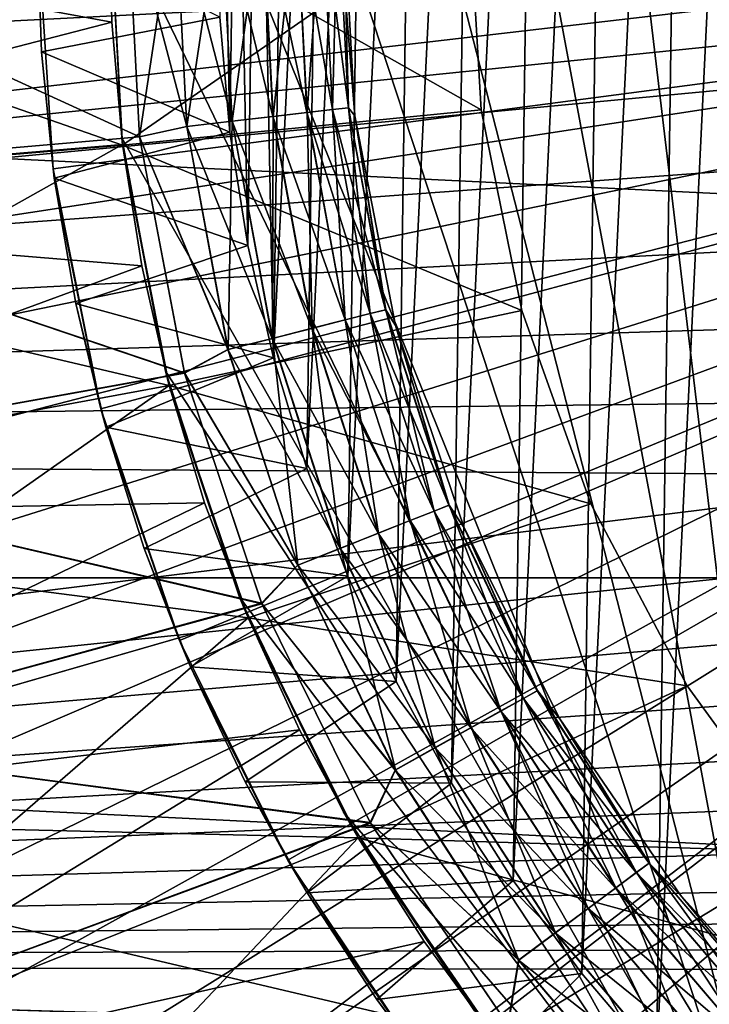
# Model space of a CAD drawing. Header units: metres. Extents: x -104 to 104, y -68 to 90.
# Tile 286 of 656: x -2.624 to -1.666, y -5.215 to -3.846. Entities that reach past the tile are written whole.
import ezdxf

# ---------------------------------------------------------------- set-up
doc = ezdxf.new("R2010")
doc.units = ezdxf.units.M
doc.layers.add('solid_FIT-BATH-153_SW0002', color=7, linetype='CONTINUOUS')

msp = doc.modelspace()

# ---------------------------------------------------------------- linework, layer by layer
at = {"layer": 'solid_FIT-BATH-153_SW0002'}
for points in [[(3, -33.664112, 59.796501), (-3, 21.43195, 59.796501), (-1.503199, 21.284964, 59.796501)], [(3, -33.664112, 59.796501), (-3, -33.664112, 59.796501), (-3, 21.43195, 59.796501)], [(3, 18.675392, 72.796501), (-3, -33.664112, 72.796501), (3, -33.664112, 72.796501)], [(-3, 18.675392, 72.796501), (-3, -33.664112, 72.796501), (3, 18.675392, 72.796501)], [(-1.471724, -1.693214, -9.892174), (-1.527979, -5.692819, -9.892174), (-1.726351, -1.905935, -9.892174)], [(-1.726351, -1.905935, -9.892174), (-1.527979, -5.692819, -9.892174), (-1.949426, -2.149011, -9.892174)], [(-1.739541, -5.294111, 31.907827), (-1.57991, -1.974493, 31.907827), (-1.694475, -2.085878, 31.907827)], [(-1.739541, -5.294111, 31.907827), (-1.628138, -5.408676, 31.907827), (-1.57991, -1.974493, 31.907827)], [(-1.843372, -5.171572, 31.907827), (-1.694475, -2.085878, 31.907827), (-1.801711, -2.205459, 31.907827)], [(-1.843372, -5.171572, 31.907827), (-1.739541, -5.294111, 31.907827), (-1.694475, -2.085878, 31.907827)], [(-1.949426, -2.149011, -9.892174), (-1.527979, -5.692819, -9.892174), (-2.1389, -2.419914, -9.892174)], [(-1.938646, -5.042315, 31.907827), (-1.801711, -2.205459, 31.907827), (-1.900583, -2.331994, 31.907827)], [(-1.938646, -5.042315, 31.907827), (-1.843372, -5.171572, 31.907827), (-1.801711, -2.205459, 31.907827)], [(-2.024498, -4.907271, 31.907827), (-1.900583, -2.331994, 31.907827), (-1.990189, -2.464562, 31.907827)], [(-2.024498, -4.907271, 31.907827), (-1.938646, -5.042315, 31.907827), (-1.900583, -2.331994, 31.907827)], [(-2.1389, -2.419914, -9.892174), (-1.527979, -5.692819, -9.892174), (-2.291496, -2.714667, -9.892174)], [(-2.10145, -4.765714, 31.907827), (-1.990189, -2.464562, 31.907827), (-2.071075, -2.603878, 31.907827)], [(-2.10145, -4.765714, 31.907827), (-2.024498, -4.907271, 31.907827), (-1.990189, -2.464562, 31.907827)], [(-2.168531, -4.619589, 31.907827), (-2.071075, -2.603878, 31.907827), (-2.142223, -2.748037, 31.907827)], [(-2.168531, -4.619589, 31.907827), (-2.10145, -4.765714, 31.907827), (-2.071075, -2.603878, 31.907827)], [(-2.291496, -2.714667, -9.892174), (-1.527979, -5.692819, -9.892174), (-2.403327, -3.025766, -9.892174)], [(-2.2251, -4.469967, 31.907827), (-2.142223, -2.748037, 31.907827), (-2.202969, -2.895999, 31.907827)], [(-2.2251, -4.469967, 31.907827), (-2.168531, -4.619589, 31.907827), (-2.142223, -2.748037, 31.907827)], [(-2.27153, -4.316141, 31.907827), (-2.202969, -2.895999, 31.907827), (-2.253704, -3.048455, 31.907827)], [(-2.27153, -4.316141, 31.907827), (-2.2251, -4.469967, 31.907827), (-2.202969, -2.895999, 31.907827)], [(-2.403327, -3.025766, -9.892174), (-1.527979, -5.692819, -9.892174), (-2.47304, -3.348239, -9.892174)], [(-2.27153, -4.316141, 31.907827), (-2.253704, -3.048455, 31.907827), (-2.293877, -3.203592, 31.907827)], [(-2.307325, -4.159932, 31.907827), (-2.293877, -3.203592, 31.907827), (-2.323173, -3.3604, 31.907827)], [(-2.307325, -4.159932, 31.907827), (-2.27153, -4.316141, 31.907827), (-2.293877, -3.203592, 31.907827)], [(-2.47304, -3.348239, -9.892174), (-1.527979, -5.692819, -9.892174), (-2.499753, -3.678952, -9.892174)], [(-2.332201, -4.002357, 31.907827), (-2.323173, -3.3604, 31.907827), (-2.341802, -3.519552, 31.907827)], [(-2.332201, -4.002357, 31.907827), (-2.307325, -4.159932, 31.907827), (-2.323173, -3.3604, 31.907827)], [(-2.346347, -3.842738, 31.907827), (-2.332201, -4.002357, 31.907827), (-2.341802, -3.519552, 31.907827)], [(-2.496318, -3.849742, 5.407826), (-3.478205, -4.104096, 6.407826), (-3.499654, -3.664889, 6.407826)], [(-2.499753, -3.678952, 5.407826), (-2.496318, -3.849742, 5.407826), (-3.499654, -3.664889, 6.407826)], [(-3.499654, -3.664889, -3.092174), (-3.478205, -4.104096, -3.092174), (-2.499753, -3.678952, -2.092174)], [(-2.481121, -4.020479, -4.192173), (-3.478071, -4.104894, -4.192173), (-3.499654, -3.664889, -4.192173)], [(-2.499753, -3.678952, -4.192173), (-2.481121, -4.020479, -4.192173), (-3.499654, -3.664889, -4.192173)], [(-3.478205, -4.104096, -3.092174), (-2.496318, -3.849742, -2.092174), (-2.499753, -3.678952, -2.092174)], [(-2.457555, -4.008873, 9.407826), (-3.17995, -4.071398, 9.407826), (-3.199683, -3.669108, 9.407826)], [(-2.474755, -3.679304, 9.407826), (-2.457555, -4.008873, 9.407826), (-3.199683, -3.669108, 9.407826)], [(-3.199683, -3.669108, 7.407826), (-3.179949, -4.071409, 7.407826), (-2.474755, -3.679304, 7.407826)], [(-3.179949, -4.071409, 7.407826), (-2.457504, -4.009257, 7.407826), (-2.474755, -3.679304, 7.407826)], [(-2.496318, -3.849742, -2.092174), (-2.496318, -3.849742, 5.407826), (-2.499753, -3.678952, 5.407826)], [(-2.496318, -3.849742, -2.092174), (-2.499753, -3.678952, 5.407826), (-2.499753, -3.678952, -2.092174)], [(-2.481122, -4.020468, -8.592174), (-2.481121, -4.020479, -4.192173), (-2.499753, -3.678952, -4.192173)], [(-2.499753, -3.678952, -8.592174), (-2.481122, -4.020468, -8.592174), (-2.499753, -3.678952, -4.192173)], [(-1.983305, -3.971689, -8.592174), (-2.481122, -4.020468, -8.592174), (-2.499753, -3.678952, -8.592174)], [(-1.999802, -3.685984, -8.592174), (-1.983305, -3.971689, -8.592174), (-2.499753, -3.678952, -8.592174)], [(-2.499753, -3.678952, -9.392174), (-2.481121, -4.020479, -9.392174), (-1.999802, -3.685984, -9.392174)], [(-2.482352, -4.010287, -9.892174), (-2.481121, -4.020479, -9.392174), (-2.499753, -3.678952, -9.392174)], [(-2.499753, -3.678952, -9.892174), (-2.482352, -4.010287, -9.892174), (-2.499753, -3.678952, -9.392174)], [(-2.499753, -3.678952, -9.892174), (-1.527979, -5.692819, -9.892174), (-2.482352, -4.010287, -9.892174)], [(-2.392152, -3.994879, 9.400379), (-2.457555, -4.008873, 9.407826), (-2.474755, -3.679304, 9.407826)], [(-2.408334, -3.680238, 9.400379), (-2.392152, -3.994879, 9.400379), (-2.474755, -3.679304, 9.407826)], [(-2.474755, -3.679304, 7.407826), (-2.457504, -4.009257, 7.407826), (-2.408005, -3.680243, 7.415348)], [(-2.457504, -4.009257, 7.407826), (-2.391825, -3.99484, 7.415348), (-2.408005, -3.680243, 7.415348)], [(-2.32909, -3.987477, 9.378234), (-2.392152, -3.994879, 9.400379), (-2.408334, -3.680238, 9.400379)], [(-2.344846, -3.681131, 9.378234), (-2.32909, -3.987477, 9.378234), (-2.408334, -3.680238, 9.400379)], [(-2.408005, -3.680243, 7.415348), (-2.391825, -3.99484, 7.415348), (-2.344542, -3.681136, 7.437565)], [(-2.481121, -4.020479, -9.392174), (-1.983306, -3.971679, -9.392174), (-1.999802, -3.685984, -9.392174)], [(-2.391825, -3.99484, 7.415348), (-2.328789, -3.987442, 7.437565), (-2.344542, -3.681136, 7.437565)], [(-2.272512, -3.980837, 9.342502), (-2.32909, -3.987477, 9.378234), (-2.344846, -3.681131, 9.378234)], [(-2.287885, -3.681932, 9.342502), (-2.272512, -3.980837, 9.342502), (-2.344846, -3.681131, 9.378234)], [(-2.344542, -3.681136, 7.437565), (-2.328789, -3.987442, 7.437565), (-2.287621, -3.681936, 7.473361)], [(-2.328789, -3.987442, 7.437565), (-2.27225, -3.980806, 7.473361), (-2.287621, -3.681936, 7.473361)], [(-2.22526, -3.975291, 9.294979), (-2.272512, -3.980837, 9.342502), (-2.287885, -3.681932, 9.342502)], [(-2.240313, -3.682601, 9.294979), (-2.22526, -3.975291, 9.294979), (-2.287885, -3.681932, 9.342502)], [(-2.287621, -3.681936, 7.473361), (-2.27225, -3.980806, 7.473361), (-2.240103, -3.682605, 7.520937)], [(-2.27225, -3.980806, 7.473361), (-2.225051, -3.975266, 7.520937), (-2.240103, -3.682605, 7.520937)], [(-2.189708, -3.971118, 9.238052), (-2.22526, -3.975291, 9.294979), (-2.240313, -3.682601, 9.294979)], [(-2.20452, -3.683105, 9.238052), (-2.189708, -3.971118, 9.238052), (-2.240313, -3.682601, 9.294979)], [(-2.240103, -3.682605, 7.520937), (-2.225051, -3.975266, 7.520937), (-2.204375, -3.683107, 7.577904)], [(-2.225051, -3.975266, 7.520937), (-2.189563, -3.971101, 7.577904), (-2.204375, -3.683107, 7.577904)], [(-2.167642, -3.968528, 9.174582), (-2.189708, -3.971118, 9.238052), (-2.20452, -3.683105, 9.238052)], [(-2.182306, -3.683417, 9.174582), (-2.167642, -3.968528, 9.174582), (-2.20452, -3.683105, 9.238052)], [(-2.204375, -3.683107, 7.577904), (-2.189563, -3.971101, 7.577904), (-2.182231, -3.683419, 7.641398)], [(-2.189563, -3.971101, 7.577904), (-2.167568, -3.968519, 7.641398), (-2.182231, -3.683419, 7.641398)], [(-2.158694, -3.979941, 9.107826), (-2.167642, -3.968528, 9.174582), (-2.182306, -3.683417, 9.174582)], [(-2.174785, -3.683523, 9.107826), (-2.158694, -3.979941, 9.107826), (-2.182306, -3.683417, 9.174582)], [(-2.182231, -3.683419, 7.641398), (-2.167568, -3.968519, 7.641398), (-2.174785, -3.683523, 7.707827)], [(-2.158694, -3.979941, 7.707827), (-2.158694, -3.979941, 9.107826), (-2.174785, -3.683523, 9.107826)], [(-2.158694, -3.979941, 7.707827), (-2.174785, -3.683523, 9.107826), (-2.174785, -3.683523, 7.707827)], [(-2.167568, -3.968519, 7.641398), (-2.158694, -3.979941, 7.707827), (-2.174785, -3.683523, 7.707827)], [(-1.983306, -3.971679, -9.392174), (-1.983305, -3.971689, -8.592174), (-1.999802, -3.685984, -8.592174)], [(-1.999802, -3.685984, -9.392174), (-1.983306, -3.971679, -9.392174), (-1.999802, -3.685984, -8.592174)], [(9.205288, -4.622046, -36.203499), (-9.25, -3.714112, -36.203499), (9.25, -3.714112, -36.203499)], [(-9.20529, -4.622032, -36.203499), (-9.25, -3.714112, -36.203499), (9.205288, -4.622046, -36.203499)], [(0, -3.714112, 38.063175), (-8.408726, -3.714112, 37.916401), (-8.397926, -4.140158, 37.916401)], [(0, -3.714112, 38.063175), (-8.397926, -4.140158, 37.916401), (-8.365558, -4.565064, 37.916401)], [(0, -3.714112, 38.063175), (-8.365558, -4.565064, 37.916401), (-8.311712, -4.987738, 37.916401)], [(0, -3.714112, 38.063175), (-8.311712, -4.987738, 37.916401), (-8.236537, -5.407076, 37.916401)], [(0, -3.714112, 38.063175), (-8.236537, -5.407076, 37.916401), (-8.140229, -5.822038, 37.916401)], [(0, -3.714112, 38.063175), (-8.140229, -5.822038, 37.916401), (-8.023023, -6.231608, 37.916401)], [(0, -3.714112, 38.063175), (-8.023023, -6.231608, 37.916401), (-7.885217, -6.634733, 37.916401)], [(0, -3.714112, 38.063175), (-7.885217, -6.634733, 37.916401), (-7.72717, -7.030364, 37.916401)], [(0, -3.714112, 38.063175), (-7.72717, -7.030364, 37.916401), (-7.549288, -7.417479, 37.916401)], [(0, -3.714112, 38.063175), (-7.549288, -7.417479, 37.916401), (-7.352028, -7.795087, 37.916401)], [(0, -3.714112, 38.063175), (-7.352028, -7.795087, 37.916401), (-7.135896, -8.16222, 37.916401)], [(0, -3.714112, 38.063175), (-7.135896, -8.16222, 37.916401), (-6.901447, -8.517935, 37.916401)], [(-1.496742, -3.811619, -14.886429), (-6.95, -3.714112, -14.886429), (-6.911781, -4.441632, -14.886429)], [(0, -3.714112, 38.063175), (-6.901447, -8.517935, 37.916401), (-6.649282, -8.861318, 37.916401)], [(0, -3.714112, 38.063175), (-6.649282, -8.861318, 37.916401), (-6.380049, -9.191488, 37.916401)], [(0, -3.714112, 38.063175), (-6.380049, -9.191488, 37.916401), (-6.094439, -9.507599, 37.916401)], [(0, -3.714112, 38.063175), (-6.094439, -9.507599, 37.916401), (-5.793185, -9.808838, 37.916401)], [(0, -3.714112, 38.063175), (-5.793185, -9.808838, 37.916401), (-5.47706, -10.094433, 37.916401)], [(0, -3.714112, 38.063175), (-5.47706, -10.094433, 37.916401), (-5.146875, -10.363649, 37.916401)], [(0, -3.714112, 38.063175), (-5.146875, -10.363649, 37.916401), (-4.80348, -10.615797, 37.916401)], [(0, -3.714112, 38.063175), (-4.80348, -10.615797, 37.916401), (-4.447754, -10.850229, 37.916401)], [(0, -3.714112, 38.063175), (-4.447754, -10.850229, 37.916401), (-4.080611, -11.066342, 37.916401)], [(0, -3.714112, 38.063175), (-4.080611, -11.066342, 37.916401), (-3.702993, -11.263583, 37.916401)], [(0, -3.714112, 38.063175), (-3.702993, -11.263583, 37.916401), (-3.31587, -11.441445, 37.916401)], [(0, -3.714112, 38.063175), (-3.31587, -11.441445, 37.916401), (-2.920235, -11.599472, 37.916401)], [(0, -3.714112, 38.063175), (-2.920235, -11.599472, 37.916401), (-2.517104, -11.737257, 37.916401)], [(0, -3.714112, 36.907825), (-2.577745, -4.053564, 35.345589), (-2.6, -3.714112, 35.345589)], [(-2.593993, -3.890749, 31.657827), (-2.346347, -3.842738, 31.907827), (-2.6, -3.714112, 31.657827)], [(-2.577745, -4.053564, 35.345589), (-2.593993, -3.890749, 31.657827), (-2.6, -3.714112, 31.657827)], [(-2.577745, -4.053564, 35.345589), (-2.6, -3.714112, 31.657827), (-2.6, -3.714112, 35.345589)], [(0, -3.714112, 36.907825), (-2.511424, -4.386979, 35.345589), (-2.577745, -4.053564, 35.345589)], [(0, -3.714112, 38.063175), (-2.517104, -11.737257, 37.916401), (-2.107512, -11.854448, 37.916401)], [(0, -3.714112, 36.907825), (-2.402163, -4.708905, 35.345589), (-2.511424, -4.386979, 35.345589)], [(0, -3.714112, 36.907825), (-2.251579, -5.014264, 35.345589), (-2.402163, -4.708905, 35.345589)], [(0, -3.714112, 36.907825), (-2.062801, -5.296785, 35.345589), (-2.251579, -5.014264, 35.345589)], [(0, -3.714112, 38.063175), (-2.107512, -11.854448, 37.916401), (-1.69251, -11.950743, 37.916401)], [(0, -3.714112, 36.907825), (-1.838655, -5.552413, 35.345589), (-2.062801, -5.296785, 35.345589)], [(0, -3.714112, 36.907825), (-1.582536, -5.777018, 35.345589), (-1.838655, -5.552413, 35.345589)], [(0, -3.714112, 38.063175), (-1.69251, -11.950743, 37.916401), (-1.273164, -12.025894, 37.916401)], [(-1.496742, -3.811619, -14.886429), (-6.911781, -4.441632, -14.886429), (-1.484589, -3.928433, -14.886429)], [(-2.593993, -3.890749, 31.657827), (-2.332201, -4.002357, 31.907827), (-2.346347, -3.842738, 31.907827)], [(-2.496318, -3.849742, 5.407826), (-2.481238, -4.019819, 5.407826), (-3.478205, -4.104096, 6.407826)], [(-3.478205, -4.104096, -3.092174), (-2.481238, -4.019819, -2.092174), (-2.496318, -3.849742, -2.092174)], [(-2.481238, -4.019819, -2.092174), (-2.481238, -4.019819, 5.407826), (-2.496318, -3.849742, 5.407826)], [(-2.496318, -3.849742, -2.092174), (-2.481238, -4.019819, -2.092174), (-2.496318, -3.849742, 5.407826)], [(-2.593993, -3.890749, 31.657827), (-2.575999, -4.06657, 31.657827), (-2.332201, -4.002357, 31.907827)], [(-2.577745, -4.053564, 35.345589), (-2.575999, -4.06657, 31.657827), (-2.593993, -3.890749, 31.657827)], [(-1.484589, -3.928433, -14.886429), (-6.911781, -4.441632, -14.886429), (-1.463364, -4.043546, -14.886429)], [(-1.983305, -3.971689, -8.592174), (-1.926692, -4.250479, -8.592174), (-2.481122, -4.020468, -8.592174)], [(-2.481121, -4.020479, -9.392174), (-1.926696, -4.250462, -9.392174), (-1.983306, -3.971679, -9.392174)], [(-2.272512, -3.980837, 9.342502), (-2.218256, -4.275177, 9.342502), (-2.32909, -3.987477, 9.378234)], [(-2.328789, -3.987442, 7.437565), (-2.273189, -4.289072, 7.437565), (-2.27225, -3.980806, 7.473361)], [(-2.273189, -4.289072, 7.437565), (-2.218, -4.275113, 7.473361), (-2.27225, -3.980806, 7.473361)], [(-2.22526, -3.975291, 9.294979), (-2.172132, -4.263511, 9.294979), (-2.272512, -3.980837, 9.342502)], [(-2.172132, -4.263511, 9.294979), (-2.218256, -4.275177, 9.342502), (-2.272512, -3.980837, 9.342502)], [(-2.27225, -3.980806, 7.473361), (-2.218, -4.275113, 7.473361), (-2.225051, -3.975266, 7.520937)], [(-2.189708, -3.971118, 9.238052), (-2.137429, -4.254734, 9.238052), (-2.22526, -3.975291, 9.294979)], [(-2.137429, -4.254734, 9.238052), (-2.172132, -4.263511, 9.294979), (-2.22526, -3.975291, 9.294979)], [(-2.225051, -3.975266, 7.520937), (-2.171928, -4.263459, 7.520937), (-2.189563, -3.971101, 7.577904)], [(-2.218, -4.275113, 7.473361), (-2.171928, -4.263459, 7.520937), (-2.225051, -3.975266, 7.520937)], [(-2.167642, -3.968528, 9.174582), (-2.11589, -4.249286, 9.174582), (-2.189708, -3.971118, 9.238052)], [(-2.11589, -4.249286, 9.174582), (-2.137429, -4.254734, 9.238052), (-2.189708, -3.971118, 9.238052)], [(-2.189563, -3.971101, 7.577904), (-2.137287, -4.254698, 7.577904), (-2.167568, -3.968519, 7.641398)], [(-2.171928, -4.263459, 7.520937), (-2.137287, -4.254698, 7.577904), (-2.189563, -3.971101, 7.577904)], [(-2.158694, -3.979941, 9.107826), (-2.11589, -4.249286, 9.174582), (-2.167642, -3.968528, 9.174582)], [(-2.167568, -3.968519, 7.641398), (-2.115817, -4.249267, 7.641398), (-2.158694, -3.979941, 7.707827)], [(-2.137287, -4.254698, 7.577904), (-2.115817, -4.249267, 7.641398), (-2.167568, -3.968519, 7.641398)], [(-2.158694, -3.979941, 9.107826), (-2.102391, -4.271408, 9.107826), (-2.11589, -4.249286, 9.174582)], [(-2.102391, -4.271408, 7.707827), (-2.102391, -4.271408, 9.107826), (-2.158694, -3.979941, 9.107826)], [(-2.158694, -3.979941, 7.707827), (-2.102391, -4.271408, 7.707827), (-2.158694, -3.979941, 9.107826)], [(-2.115817, -4.249267, 7.641398), (-2.102391, -4.271408, 7.707827), (-2.158694, -3.979941, 7.707827)], [(-1.983306, -3.971679, -9.392174), (-1.926696, -4.250462, -9.392174), (-1.983305, -3.971689, -8.592174)], [(-1.926696, -4.250462, -9.392174), (-1.926692, -4.250479, -8.592174), (-1.983305, -3.971689, -8.592174)], [(-2.392152, -3.994879, 9.400379), (-2.335039, -4.304715, 9.400379), (-2.457555, -4.008873, 9.407826)], [(-2.457504, -4.009257, 7.407826), (-2.334721, -4.304635, 7.415348), (-2.391825, -3.99484, 7.415348)], [(-2.32909, -3.987477, 9.378234), (-2.273483, -4.289146, 9.378234), (-2.392152, -3.994879, 9.400379)], [(-2.273483, -4.289146, 9.378234), (-2.335039, -4.304715, 9.400379), (-2.392152, -3.994879, 9.400379)], [(-2.391825, -3.99484, 7.415348), (-2.334721, -4.304635, 7.415348), (-2.328789, -3.987442, 7.437565)], [(-2.334721, -4.304635, 7.415348), (-2.273189, -4.289072, 7.437565), (-2.328789, -3.987442, 7.437565)], [(-2.218256, -4.275177, 9.342502), (-2.273483, -4.289146, 9.378234), (-2.32909, -3.987477, 9.378234)], [(-2.457555, -4.008873, 9.407826), (-2.395245, -4.336766, 9.407826), (-3.17995, -4.071398, 9.407826)], [(-2.575999, -4.06657, 31.657827), (-2.307325, -4.159932, 31.907827), (-2.332201, -4.002357, 31.907827)], [(-2.335039, -4.304715, 9.400379), (-2.395245, -4.336766, 9.407826), (-2.457555, -4.008873, 9.407826)], [(-2.481238, -4.019819, 5.407826), (-2.454601, -4.188385, 5.407826), (-3.478205, -4.104096, 6.407826)], [(-3.478205, -4.104096, -3.092174), (-3.401961, -4.536707, -3.092174), (-2.481238, -4.019819, -2.092174)], [(-2.481121, -4.020479, -4.192173), (-2.416517, -4.354614, -4.192173), (-3.478071, -4.104894, -4.192173)], [(-3.401961, -4.536707, -3.092174), (-2.454601, -4.188385, -2.092174), (-2.481238, -4.019819, -2.092174)], [(-3.179949, -4.071409, 7.407826), (-2.395083, -4.337389, 7.407826), (-2.457504, -4.009257, 7.407826)], [(-2.482352, -4.010287, -9.892174), (-2.421736, -4.334593, -9.892174), (-2.481121, -4.020479, -9.392174)], [(-2.482352, -4.010287, -9.892174), (-1.527979, -5.692819, -9.892174), (-2.421736, -4.334593, -9.892174)], [(-2.454601, -4.188385, -2.092174), (-2.454601, -4.188385, 5.407826), (-2.481238, -4.019819, 5.407826)], [(-2.481238, -4.019819, -2.092174), (-2.454601, -4.188385, -2.092174), (-2.481238, -4.019819, 5.407826)], [(-2.481122, -4.020468, -8.592174), (-2.416523, -4.354591, -8.592174), (-2.481121, -4.020479, -4.192173)], [(-1.926692, -4.250479, -8.592174), (-2.416523, -4.354591, -8.592174), (-2.481122, -4.020468, -8.592174)], [(-2.416523, -4.354591, -8.592174), (-2.416517, -4.354614, -4.192173), (-2.481121, -4.020479, -4.192173)], [(-2.481121, -4.020479, -9.392174), (-2.416517, -4.354614, -9.392174), (-1.926696, -4.250462, -9.392174)], [(-2.421736, -4.334593, -9.892174), (-2.416517, -4.354614, -9.392174), (-2.481121, -4.020479, -9.392174)], [(-2.457504, -4.009257, 7.407826), (-2.395083, -4.337389, 7.407826), (-2.334721, -4.304635, 7.415348)], [(-1.463364, -4.043546, -14.886429), (-6.911781, -4.441632, -14.886429), (-1.432898, -4.157508, -14.886429)], [(-2.577745, -4.053564, 35.345589), (-2.511424, -4.386979, 35.345589), (-2.575999, -4.06657, 31.657827)], [(-2.395245, -4.336766, 9.407826), (-3.11034, -4.466122, 9.407826), (-3.17995, -4.071398, 9.407826)], [(-3.179949, -4.071409, 7.407826), (-3.110337, -4.466141, 7.407826), (-2.395083, -4.337389, 7.407826)], [(-2.575999, -4.06657, 31.657827), (-2.546103, -4.240762, 31.657827), (-2.307325, -4.159932, 31.907827)], [(-2.511424, -4.386979, 35.345589), (-2.546103, -4.240762, 31.657827), (-2.575999, -4.06657, 31.657827)], [(-2.454601, -4.188385, 5.407826), (-3.401961, -4.536707, 6.407826), (-3.478205, -4.104096, 6.407826)], [(-2.416517, -4.354614, -4.192173), (-3.401935, -4.536623, -4.192173), (-3.478071, -4.104894, -4.192173)], [(-1.432898, -4.157508, -14.886429), (-6.911781, -4.441632, -14.886429), (-1.393674, -4.268761, -14.886429)], [(-2.546103, -4.240762, 31.657827), (-2.27153, -4.316141, 31.907827), (-2.307325, -4.159932, 31.907827)], [(-2.454601, -4.188385, 5.407826), (-2.416566, -4.354587, 5.407826), (-3.401961, -4.536707, 6.407826)], [(-3.401961, -4.536707, -3.092174), (-2.416566, -4.354587, -2.092174), (-2.454601, -4.188385, -2.092174)], [(-2.416566, -4.354587, -2.092174), (-2.416566, -4.354587, 5.407826), (-2.454601, -4.188385, 5.407826)], [(-2.454601, -4.188385, -2.092174), (-2.416566, -4.354587, -2.092174), (-2.454601, -4.188385, 5.407826)], [(-2.546103, -4.240762, 31.657827), (-2.504441, -4.412521, 31.657827), (-2.27153, -4.316141, 31.907827)], [(-2.511424, -4.386979, 35.345589), (-2.504441, -4.412521, 31.657827), (-2.546103, -4.240762, 31.657827)], [(-1.926692, -4.250479, -8.592174), (-1.830877, -4.518926, -8.592174), (-2.416523, -4.354591, -8.592174)], [(-2.416517, -4.354614, -9.392174), (-1.830893, -4.518893, -9.392174), (-1.926696, -4.250462, -9.392174)], [(-2.137429, -4.254734, 9.238052), (-2.048577, -4.529099, 9.238052), (-2.172132, -4.263511, 9.294979)], [(-2.171928, -4.263459, 7.520937), (-2.081643, -4.542253, 7.520937), (-2.137287, -4.254698, 7.577904)], [(-2.11589, -4.249286, 9.174582), (-2.027934, -4.520886, 9.174582), (-2.137429, -4.254734, 9.238052)], [(-2.027934, -4.520886, 9.174582), (-2.048577, -4.529099, 9.238052), (-2.137429, -4.254734, 9.238052)], [(-2.137287, -4.254698, 7.577904), (-2.048442, -4.529045, 7.577904), (-2.115817, -4.249267, 7.641398)], [(-2.081643, -4.542253, 7.520937), (-2.048442, -4.529045, 7.577904), (-2.137287, -4.254698, 7.577904)], [(-2.102391, -4.271408, 9.107826), (-2.027934, -4.520886, 9.174582), (-2.11589, -4.249286, 9.174582)], [(-2.115817, -4.249267, 7.641398), (-2.027864, -4.520859, 7.641398), (-2.102391, -4.271408, 7.707827)], [(-2.048442, -4.529045, 7.577904), (-2.027864, -4.520859, 7.641398), (-2.115817, -4.249267, 7.641398)], [(-1.926696, -4.250462, -9.392174), (-1.830893, -4.518893, -9.392174), (-1.926692, -4.250479, -8.592174)], [(-1.830893, -4.518893, -9.392174), (-1.830877, -4.518926, -8.592174), (-1.926692, -4.250479, -8.592174)], [(-1.393674, -4.268761, -14.886429), (-6.911781, -4.441632, -14.886429), (-1.346016, -4.376023, -14.886429)], [(-2.172132, -4.263511, 9.294979), (-2.081838, -4.542331, 9.294979), (-2.218256, -4.275177, 9.342502)], [(-2.218, -4.275113, 7.473361), (-2.1258, -4.55982, 7.473361), (-2.171928, -4.263459, 7.520937)], [(-2.048577, -4.529099, 9.238052), (-2.081838, -4.542331, 9.294979), (-2.172132, -4.263511, 9.294979)], [(-2.1258, -4.55982, 7.473361), (-2.081643, -4.542253, 7.520937), (-2.171928, -4.263459, 7.520937)], [(-2.218256, -4.275177, 9.342502), (-2.126045, -4.559917, 9.342502), (-2.273483, -4.289146, 9.378234)], [(-2.273189, -4.289072, 7.437565), (-2.178694, -4.580863, 7.437565), (-2.218, -4.275113, 7.473361)], [(-2.081838, -4.542331, 9.294979), (-2.126045, -4.559917, 9.342502), (-2.218256, -4.275177, 9.342502)], [(-2.178694, -4.580863, 7.437565), (-2.1258, -4.55982, 7.473361), (-2.218, -4.275113, 7.473361)], [(-2.102391, -4.271408, 9.107826), (-2.006924, -4.552492, 9.107826), (-2.027934, -4.520886, 9.174582)], [(-2.006924, -4.552492, 7.707827), (-2.006924, -4.552492, 9.107826), (-2.102391, -4.271408, 9.107826)], [(-2.102391, -4.271408, 7.707827), (-2.006924, -4.552492, 7.707827), (-2.102391, -4.271408, 9.107826)], [(-2.027864, -4.520859, 7.641398), (-2.006924, -4.552492, 7.707827), (-2.102391, -4.271408, 7.707827)], [(-2.273483, -4.289146, 9.378234), (-2.178976, -4.580976, 9.378234), (-2.335039, -4.304715, 9.400379)], [(-2.334721, -4.304635, 7.415348), (-2.237668, -4.604325, 7.415348), (-2.273189, -4.289072, 7.437565)], [(-2.126045, -4.559917, 9.342502), (-2.178976, -4.580976, 9.378234), (-2.273483, -4.289146, 9.378234)], [(-2.237668, -4.604325, 7.415348), (-2.178694, -4.580863, 7.437565), (-2.273189, -4.289072, 7.437565)], [(-2.335039, -4.304715, 9.400379), (-2.237973, -4.604446, 9.400379), (-2.395245, -4.336766, 9.407826)], [(-2.395083, -4.337389, 7.407826), (-2.237668, -4.604325, 7.415348), (-2.334721, -4.304635, 7.415348)], [(-2.178976, -4.580976, 9.378234), (-2.237973, -4.604446, 9.400379), (-2.335039, -4.304715, 9.400379)], [(-2.504441, -4.412521, 31.657827), (-2.2251, -4.469967, 31.907827), (-2.27153, -4.316141, 31.907827)], [(-2.395245, -4.336766, 9.407826), (-2.288205, -4.65712, 9.407826), (-3.11034, -4.466122, 9.407826)], [(-3.110337, -4.466141, 7.407826), (-2.287909, -4.657846, 7.407826), (-2.395083, -4.337389, 7.407826)], [(-2.421736, -4.334593, -9.892174), (-2.318699, -4.648714, -9.892174), (-2.416517, -4.354614, -9.392174)], [(-2.421736, -4.334593, -9.892174), (-1.527979, -5.692819, -9.892174), (-2.318699, -4.648714, -9.892174)], [(-2.237973, -4.604446, 9.400379), (-2.288205, -4.65712, 9.407826), (-2.395245, -4.336766, 9.407826)], [(-2.395083, -4.337389, 7.407826), (-2.287909, -4.657846, 7.407826), (-2.237668, -4.604325, 7.415348)], [(-2.416566, -4.354587, 5.407826), (-2.367286, -4.517826, 5.407826), (-3.401961, -4.536707, 6.407826)], [(-3.401961, -4.536707, -3.092174), (-3.272115, -4.956395, -3.092174), (-2.416566, -4.354587, -2.092174)], [(-2.416517, -4.354614, -4.192173), (-2.306901, -4.677405, -4.192173), (-3.401935, -4.536623, -4.192173)], [(-3.272115, -4.956395, -3.092174), (-2.367286, -4.517826, -2.092174), (-2.416566, -4.354587, -2.092174)], [(-2.367286, -4.517826, -2.092174), (-2.367286, -4.517826, 5.407826), (-2.416566, -4.354587, 5.407826)], [(-2.416566, -4.354587, -2.092174), (-2.367286, -4.517826, -2.092174), (-2.416566, -4.354587, 5.407826)], [(-2.416523, -4.354591, -8.592174), (-2.306919, -4.677364, -8.592174), (-2.416517, -4.354614, -4.192173)], [(-1.830877, -4.518926, -8.592174), (-2.306919, -4.677364, -8.592174), (-2.416523, -4.354591, -8.592174)], [(-2.306919, -4.677364, -8.592174), (-2.306901, -4.677405, -4.192173), (-2.416517, -4.354614, -4.192173)], [(-2.416517, -4.354614, -9.392174), (-2.306901, -4.677405, -9.392174), (-1.830893, -4.518893, -9.392174)], [(-2.318699, -4.648714, -9.892174), (-2.306901, -4.677405, -9.392174), (-2.416517, -4.354614, -9.392174)], [(-1.346016, -4.376023, -14.886429), (-6.911781, -4.441632, -14.886429), (-1.289736, -4.479881, -14.886429)], [(-2.511424, -4.386979, 35.345589), (-2.402163, -4.708905, 35.345589), (-2.504441, -4.412521, 31.657827)], [(-2.504441, -4.412521, 31.657827), (-2.451207, -4.581053, 31.657827), (-2.2251, -4.469967, 31.907827)], [(-2.402163, -4.708905, 35.345589), (-2.451207, -4.581053, 31.657827), (-2.504441, -4.412521, 31.657827)], [(-1.289736, -4.479881, -14.886429), (-6.911781, -4.441632, -14.886429), (-6.798091, -5.1589, -14.886429)], [(-2.288205, -4.65712, 9.407826), (-2.991701, -4.849673, 9.407826), (-3.11034, -4.466122, 9.407826)], [(-3.110337, -4.466141, 7.407826), (-2.991687, -4.84971, 7.407826), (-2.287909, -4.657846, 7.407826)], [(-2.451207, -4.581053, 31.657827), (-2.168531, -4.619589, 31.907827), (-2.2251, -4.469967, 31.907827)], [(-1.289736, -4.479881, -14.886429), (-6.798091, -5.1589, -14.886429), (-1.225805, -4.578636, -14.886429)], [(-2.367286, -4.517826, 5.407826), (-3.272115, -4.956395, 6.407826), (-3.401961, -4.536707, 6.407826)], [(-2.367286, -4.517826, 5.407826), (-2.306894, -4.677565, 5.407826), (-3.272115, -4.956395, 6.407826)], [(-3.272115, -4.956395, -3.092174), (-2.306894, -4.677565, -2.092174), (-2.367286, -4.517826, -2.092174)], [(-2.306894, -4.677565, -2.092174), (-2.306894, -4.677565, 5.407826), (-2.367286, -4.517826, 5.407826)], [(-2.367286, -4.517826, -2.092174), (-2.306894, -4.677565, -2.092174), (-2.367286, -4.517826, 5.407826)], [(-1.830877, -4.518926, -8.592174), (-1.697268, -4.772045, -8.592174), (-2.306919, -4.677364, -8.592174)], [(-2.306901, -4.677405, -9.392174), (-1.697312, -4.771974, -9.392174), (-1.830893, -4.518893, -9.392174)], [(-2.027934, -4.520886, 9.174582), (-1.90528, -4.778683, 9.174582), (-2.048577, -4.529099, 9.238052)], [(-2.048442, -4.529045, 7.577904), (-1.924547, -4.789448, 7.577904), (-2.027864, -4.520859, 7.641398)], [(-2.006924, -4.552492, 9.107826), (-1.90528, -4.778683, 9.174582), (-2.027934, -4.520886, 9.174582)], [(-2.027864, -4.520859, 7.641398), (-1.905214, -4.778646, 7.641398), (-2.006924, -4.552492, 7.707827)], [(-1.924547, -4.789448, 7.577904), (-1.905214, -4.778646, 7.641398), (-2.027864, -4.520859, 7.641398)], [(-1.830893, -4.518893, -9.392174), (-1.697312, -4.771974, -9.392174), (-1.830877, -4.518926, -8.592174)], [(-1.697312, -4.771974, -9.392174), (-1.697268, -4.772045, -8.592174), (-1.830877, -4.518926, -8.592174)], [(-2.306901, -4.677405, -4.192173), (-3.272173, -4.956131, -4.192173), (-3.401935, -4.536623, -4.192173)], [(-2.081838, -4.542331, 9.294979), (-1.955923, -4.80698, 9.294979), (-2.126045, -4.559917, 9.342502)], [(-2.1258, -4.55982, 7.473361), (-1.997226, -4.830058, 7.473361), (-2.081643, -4.542253, 7.520937)], [(-2.048577, -4.529099, 9.238052), (-1.924674, -4.789519, 9.238052), (-2.081838, -4.542331, 9.294979)], [(-1.924674, -4.789519, 9.238052), (-1.955923, -4.80698, 9.294979), (-2.081838, -4.542331, 9.294979)], [(-2.081643, -4.542253, 7.520937), (-1.95574, -4.806877, 7.520937), (-2.048442, -4.529045, 7.577904)], [(-1.997226, -4.830058, 7.473361), (-1.95574, -4.806877, 7.520937), (-2.081643, -4.542253, 7.520937)], [(-1.90528, -4.778683, 9.174582), (-1.924674, -4.789519, 9.238052), (-2.048577, -4.529099, 9.238052)], [(-1.95574, -4.806877, 7.520937), (-1.924547, -4.789448, 7.577904), (-2.048442, -4.529045, 7.577904)], [(-2.006924, -4.552492, 9.107826), (-1.874072, -4.81796, 9.107826), (-1.90528, -4.778683, 9.174582)], [(-1.874072, -4.81796, 7.707827), (-1.874072, -4.81796, 9.107826), (-2.006924, -4.552492, 9.107826)], [(-2.006924, -4.552492, 7.707827), (-1.874072, -4.81796, 7.707827), (-2.006924, -4.552492, 9.107826)], [(-1.905214, -4.778646, 7.641398), (-1.874072, -4.81796, 7.707827), (-2.006924, -4.552492, 7.707827)], [(-2.126045, -4.559917, 9.342502), (-1.997456, -4.830186, 9.342502), (-2.178976, -4.580976, 9.378234)], [(-2.178694, -4.580863, 7.437565), (-2.046921, -4.857825, 7.437565), (-2.1258, -4.55982, 7.473361)], [(-1.955923, -4.80698, 9.294979), (-1.997456, -4.830186, 9.342502), (-2.126045, -4.559917, 9.342502)], [(-2.046921, -4.857825, 7.437565), (-1.997226, -4.830058, 7.473361), (-2.1258, -4.55982, 7.473361)], [(-1.225805, -4.578636, -14.886429), (-6.798091, -5.1589, -14.886429), (-1.154237, -4.672005, -14.886429)], [(-2.451207, -4.581053, 31.657827), (-2.386646, -4.745578, 31.657827), (-2.168531, -4.619589, 31.907827)], [(-2.402163, -4.708905, 35.345589), (-2.386646, -4.745578, 31.657827), (-2.451207, -4.581053, 31.657827)], [(-2.178976, -4.580976, 9.378234), (-2.047186, -4.857973, 9.378234), (-2.237973, -4.604446, 9.400379)], [(-2.237668, -4.604325, 7.415348), (-2.102329, -4.888783, 7.415348), (-2.178694, -4.580863, 7.437565)], [(-1.997456, -4.830186, 9.342502), (-2.047186, -4.857973, 9.378234), (-2.178976, -4.580976, 9.378234)], [(-2.102329, -4.888783, 7.415348), (-2.046921, -4.857825, 7.437565), (-2.178694, -4.580863, 7.437565)], [(-2.237973, -4.604446, 9.400379), (-2.102615, -4.888943, 9.400379), (-2.288205, -4.65712, 9.407826)], [(-2.287909, -4.657846, 7.407826), (-2.102329, -4.888783, 7.415348), (-2.237668, -4.604325, 7.415348)], [(-2.047186, -4.857973, 9.378234), (-2.102615, -4.888943, 9.400379), (-2.237973, -4.604446, 9.400379)], [(-9.20529, -4.622032, -36.203499), (9.205288, -4.622046, -36.203499), (9.072252, -5.518533, -36.203499)], [(-9.20529, -4.622032, -36.203499), (9.072252, -5.518533, -36.203499), (-9.072257, -5.518507, -36.203499)], [(-2.386646, -4.745578, 31.657827), (-2.10145, -4.765714, 31.907827), (-2.168531, -4.619589, 31.907827)], [(-2.318699, -4.648714, -9.892174), (-2.174453, -4.947642, -9.892174), (-2.306901, -4.677405, -9.392174)], [(-2.318699, -4.648714, -9.892174), (-1.527979, -5.692819, -9.892174), (-2.174453, -4.947642, -9.892174)], [(-2.288205, -4.65712, 9.407826), (-2.137318, -4.962099, 9.407826), (-2.991701, -4.849673, 9.407826)], [(-2.991687, -4.84971, 7.407826), (-2.136906, -4.962804, 7.407826), (-2.287909, -4.657846, 7.407826)], [(-2.102615, -4.888943, 9.400379), (-2.137318, -4.962099, 9.407826), (-2.288205, -4.65712, 9.407826)], [(-2.287909, -4.657846, 7.407826), (-2.136906, -4.962804, 7.407826), (-2.102329, -4.888783, 7.415348)], [(-1.154237, -4.672005, -14.886429), (-6.798091, -5.1589, -14.886429), (-1.075294, -4.759879, -14.886429)], [(-2.306901, -4.677405, -4.192173), (-2.153823, -4.983368, -4.192173), (-3.272173, -4.956131, -4.192173)], [(-2.306894, -4.677565, 5.407826), (-2.235632, -4.833017, 5.407826), (-3.272115, -4.956395, 6.407826)], [(-3.272115, -4.956395, -3.092174), (-3.090353, -5.357194, -3.092174), (-2.306894, -4.677565, -2.092174)], [(-3.090353, -5.357194, -3.092174), (-2.235632, -4.833017, -2.092174), (-2.306894, -4.677565, -2.092174)], [(-2.306919, -4.677364, -8.592174), (-2.153866, -4.983296, -8.592174), (-2.306901, -4.677405, -4.192173)], [(-1.697268, -4.772045, -8.592174), (-2.153866, -4.983296, -8.592174), (-2.306919, -4.677364, -8.592174)], [(-2.153866, -4.983296, -8.592174), (-2.153823, -4.983368, -4.192173), (-2.306901, -4.677405, -4.192173)], [(-2.306901, -4.677405, -9.392174), (-2.153823, -4.983368, -9.392174), (-1.697312, -4.771974, -9.392174)], [(-2.174453, -4.947642, -9.892174), (-2.153823, -4.983368, -9.392174), (-2.306901, -4.677405, -9.392174)], [(-2.235632, -4.833017, -2.092174), (-2.235632, -4.833017, 5.407826), (-2.306894, -4.677565, 5.407826)], [(-2.306894, -4.677565, -2.092174), (-2.235632, -4.833017, -2.092174), (-2.306894, -4.677565, 5.407826)], [(-2.402163, -4.708905, 35.345589), (-2.251579, -5.014264, 35.345589), (-2.386646, -4.745578, 31.657827)], [(-2.386646, -4.745578, 31.657827), (-2.311056, -4.905338, 31.657827), (-2.10145, -4.765714, 31.907827)], [(-2.251579, -5.014264, 35.345589), (-2.311056, -4.905338, 31.657827), (-2.386646, -4.745578, 31.657827)], [(-1.075294, -4.759879, -14.886429), (-6.798091, -5.1589, -14.886429), (-0.99025, -4.840774, -14.886429)], [(-2.311056, -4.905338, 31.657827), (-2.024498, -4.907271, 31.907827), (-2.10145, -4.765714, 31.907827)], [(-1.697268, -4.772045, -8.592174), (-1.529495, -5.002699, -8.592174), (-2.153866, -4.983296, -8.592174)], [(-2.153823, -4.983368, -9.392174), (-1.529543, -5.002639, -9.392174), (-1.697312, -4.771974, -9.392174)], [(-1.697312, -4.771974, -9.392174), (-1.529543, -5.002639, -9.392174), (-1.697268, -4.772045, -8.592174)], [(-1.529543, -5.002639, -9.392174), (-1.529495, -5.002699, -8.592174), (-1.697268, -4.772045, -8.592174)], [(-1.90528, -4.778683, 9.174582), (-1.750025, -5.018264, 9.174582), (-1.924674, -4.789519, 9.238052)], [(-1.924547, -4.789448, 7.577904), (-1.767723, -5.031452, 7.577904), (-1.905214, -4.778646, 7.641398)], [(-1.874072, -4.81796, 9.107826), (-1.750025, -5.018264, 9.174582), (-1.90528, -4.778683, 9.174582)], [(-1.905214, -4.778646, 7.641398), (-1.749965, -5.018219, 7.641398), (-1.874072, -4.81796, 7.707827)], [(-1.767723, -5.031452, 7.577904), (-1.749965, -5.018219, 7.641398), (-1.905214, -4.778646, 7.641398)], [(-1.924674, -4.789519, 9.238052), (-1.76784, -5.031539, 9.238052), (-1.955923, -4.80698, 9.294979)], [(-1.95574, -4.806877, 7.520937), (-1.796374, -5.052804, 7.520937), (-1.924547, -4.789448, 7.577904)], [(-1.750025, -5.018264, 9.174582), (-1.76784, -5.031539, 9.238052), (-1.924674, -4.789519, 9.238052)], [(-1.796374, -5.052804, 7.520937), (-1.767723, -5.031452, 7.577904), (-1.924547, -4.789448, 7.577904)], [(-1.955923, -4.80698, 9.294979), (-1.796542, -5.052929, 9.294979), (-1.997456, -4.830186, 9.342502)], [(-1.997226, -4.830058, 7.473361), (-1.83448, -5.081201, 7.473361), (-1.95574, -4.806877, 7.520937)], [(-1.76784, -5.031539, 9.238052), (-1.796542, -5.052929, 9.294979), (-1.955923, -4.80698, 9.294979)], [(-1.83448, -5.081201, 7.473361), (-1.796374, -5.052804, 7.520937), (-1.95574, -4.806877, 7.520937)], [(-1.874072, -4.81796, 9.107826), (-1.706309, -5.062864, 9.107826), (-1.750025, -5.018264, 9.174582)], [(-1.706309, -5.062864, 7.707827), (-1.706309, -5.062864, 9.107826), (-1.874072, -4.81796, 9.107826)], [(-1.874072, -4.81796, 7.707827), (-1.706309, -5.062864, 7.707827), (-1.874072, -4.81796, 9.107826)], [(-1.749965, -5.018219, 7.641398), (-1.706309, -5.062864, 7.707827), (-1.874072, -4.81796, 7.707827)], [(-0.99025, -4.840774, -14.886429), (-6.798091, -5.1589, -14.886429), (-0.898617, -4.915064, -14.886429)], [(-2.235632, -4.833017, 5.407826), (-3.090353, -5.357194, 6.407826), (-3.272115, -4.956395, 6.407826)], [(-2.235632, -4.833017, 5.407826), (-2.153952, -4.983163, 5.407826), (-3.090353, -5.357194, 6.407826)], [(-3.090353, -5.357194, -3.092174), (-2.153952, -4.983163, -2.092174), (-2.235632, -4.833017, -2.092174)], [(-2.153952, -4.983163, -2.092174), (-2.153952, -4.983163, 5.407826), (-2.235632, -4.833017, 5.407826)], [(-2.235632, -4.833017, -2.092174), (-2.153952, -4.983163, -2.092174), (-2.235632, -4.833017, 5.407826)], [(-1.997456, -4.830186, 9.342502), (-1.834691, -5.081358, 9.342502), (-2.047186, -4.857973, 9.378234)], [(-2.046921, -4.857825, 7.437565), (-1.880125, -5.115217, 7.437565), (-1.997226, -4.830058, 7.473361)], [(-1.796542, -5.052929, 9.294979), (-1.834691, -5.081358, 9.342502), (-1.997456, -4.830186, 9.342502)], [(-1.880125, -5.115217, 7.437565), (-1.83448, -5.081201, 7.473361), (-1.997226, -4.830058, 7.473361)], [(-2.137318, -4.962099, 9.407826), (-2.82533, -5.216563, 9.407826), (-2.991701, -4.849673, 9.407826)], [(-2.991687, -4.84971, 7.407826), (-2.825288, -5.216641, 7.407826), (-2.136906, -4.962804, 7.407826)], [(-2.047186, -4.857973, 9.378234), (-1.880368, -5.115398, 9.378234), (-2.102615, -4.888943, 9.400379)], [(-2.102329, -4.888783, 7.415348), (-1.931017, -5.153143, 7.415348), (-2.046921, -4.857825, 7.437565)], [(-1.834691, -5.081358, 9.342502), (-1.880368, -5.115398, 9.378234), (-2.047186, -4.857973, 9.378234)], [(-1.931017, -5.153143, 7.415348), (-1.880125, -5.115217, 7.437565), (-2.046921, -4.857825, 7.437565)], [(-2.102615, -4.888943, 9.400379), (-1.931281, -5.153339, 9.400379), (-2.137318, -4.962099, 9.407826)], [(-2.136906, -4.962804, 7.407826), (-1.931017, -5.153143, 7.415348), (-2.102329, -4.888783, 7.415348)], [(-1.880368, -5.115398, 9.378234), (-1.931281, -5.153339, 9.400379), (-2.102615, -4.888943, 9.400379)], [(-2.311056, -4.905338, 31.657827), (-2.224788, -5.059593, 31.657827), (-2.024498, -4.907271, 31.907827)], [(-2.251579, -5.014264, 35.345589), (-2.224788, -5.059593, 31.657827), (-2.311056, -4.905338, 31.657827)], [(-2.224788, -5.059593, 31.657827), (-1.938646, -5.042315, 31.907827), (-2.024498, -4.907271, 31.907827)], [(-0.898617, -4.915064, -14.886429), (-6.798091, -5.1589, -14.886429), (-0.801491, -4.982013, -14.886429)], [(-2.174453, -4.947642, -9.892174), (-1.992673, -5.223766, -9.892174), (-2.153823, -4.983368, -9.392174)], [(-2.174453, -4.947642, -9.892174), (-1.527979, -5.692819, -9.892174), (-1.992673, -5.223766, -9.892174)], [(-1.9611, -5.264592, -4.192173), (-3.090205, -5.357418, -4.192173), (-3.272173, -4.956131, -4.192173)], [(-2.153823, -4.983368, -4.192173), (-1.9611, -5.264592, -4.192173), (-3.272173, -4.956131, -4.192173)], [(-2.137318, -4.962099, 9.407826), (-1.946336, -5.242859, 9.407826), (-2.82533, -5.216563, 9.407826)], [(-2.825288, -5.216641, 7.407826), (-1.945854, -5.243476, 7.407826), (-2.136906, -4.962804, 7.407826)], [(-1.931281, -5.153339, 9.400379), (-1.946336, -5.242859, 9.407826), (-2.137318, -4.962099, 9.407826)], [(-2.136906, -4.962804, 7.407826), (-1.945854, -5.243476, 7.407826), (-1.931017, -5.153143, 7.415348)], [(-0.801491, -4.982013, -14.886429), (-6.798091, -5.1589, -14.886429), (-0.699888, -5.040778, -14.886429)], [(-2.153952, -4.983163, 5.407826), (-2.062392, -5.127101, 5.407826), (-3.090353, -5.357194, 6.407826)], [(-3.090353, -5.357194, -3.092174), (-2.860157, -5.731412, -3.092174), (-2.153952, -4.983163, -2.092174)], [(-2.860157, -5.731412, -3.092174), (-2.062392, -5.127101, -2.092174), (-2.153952, -4.983163, -2.092174)], [(-2.062392, -5.127101, -2.092174), (-2.062392, -5.127101, 5.407826), (-2.153952, -4.983163, 5.407826)], [(-2.153952, -4.983163, -2.092174), (-2.062392, -5.127101, -2.092174), (-2.153952, -4.983163, 5.407826)], [(-2.153866, -4.983296, -8.592174), (-1.961151, -5.264525, -8.592174), (-2.153823, -4.983368, -4.192173)], [(-1.330934, -5.206894, -8.592174), (-1.961151, -5.264525, -8.592174), (-2.153866, -4.983296, -8.592174)], [(-1.529495, -5.002699, -8.592174), (-1.330934, -5.206894, -8.592174), (-2.153866, -4.983296, -8.592174)], [(-1.961151, -5.264525, -8.592174), (-1.9611, -5.264592, -4.192173), (-2.153823, -4.983368, -4.192173)], [(-2.153823, -4.983368, -9.392174), (-1.9611, -5.264592, -9.392174), (-1.529543, -5.002639, -9.392174)], [(-1.992673, -5.223766, -9.892174), (-1.9611, -5.264592, -9.392174), (-2.153823, -4.983368, -9.392174)], [(-1.9611, -5.264592, -9.392174), (-1.331011, -5.20683, -9.392174), (-1.529543, -5.002639, -9.392174)], [(-2.251579, -5.014264, 35.345589), (-2.062801, -5.296785, 35.345589), (-2.224788, -5.059593, 31.657827)], [(-1.750025, -5.018264, 9.174582), (-1.564828, -5.235531, 9.174582), (-1.76784, -5.031539, 9.238052)], [(-1.767723, -5.031452, 7.577904), (-1.580652, -5.250916, 7.577904), (-1.749965, -5.018219, 7.641398)], [(-1.706309, -5.062864, 9.107826), (-1.564828, -5.235531, 9.174582), (-1.750025, -5.018264, 9.174582)], [(-1.749965, -5.018219, 7.641398), (-1.564774, -5.235479, 7.641398), (-1.706309, -5.062864, 7.707827)], [(-1.580652, -5.250916, 7.577904), (-1.564774, -5.235479, 7.641398), (-1.749965, -5.018219, 7.641398)], [(-1.76784, -5.031539, 9.238052), (-1.580757, -5.251018, 9.238052), (-1.796542, -5.052929, 9.294979)], [(-1.796374, -5.052804, 7.520937), (-1.606271, -5.275825, 7.520937), (-1.767723, -5.031452, 7.577904)], [(-1.564828, -5.235531, 9.174582), (-1.580757, -5.251018, 9.238052), (-1.76784, -5.031539, 9.238052)], [(-1.606271, -5.275825, 7.520937), (-1.580652, -5.250916, 7.577904), (-1.767723, -5.031452, 7.577904)], [(-0.699888, -5.040778, -14.886429), (-6.798091, -5.1589, -14.886429), (-0.593311, -5.09172, -14.886429)], [(-2.224788, -5.059593, 31.657827), (-2.128239, -5.20763, 31.657827), (-1.938646, -5.042315, 31.907827)], [(-2.128239, -5.20763, 31.657827), (-1.843372, -5.171572, 31.907827), (-1.938646, -5.042315, 31.907827)], [(-2.062801, -5.296785, 35.345589), (-2.128239, -5.20763, 31.657827), (-2.224788, -5.059593, 31.657827)], [(-1.796542, -5.052929, 9.294979), (-1.606422, -5.275971, 9.294979), (-1.834691, -5.081358, 9.342502)], [(-1.83448, -5.081201, 7.473361), (-1.640345, -5.308953, 7.473361), (-1.796374, -5.052804, 7.520937)], [(-1.580757, -5.251018, 9.238052), (-1.606422, -5.275971, 9.294979), (-1.796542, -5.052929, 9.294979)], [(-1.640345, -5.308953, 7.473361), (-1.606271, -5.275825, 7.520937), (-1.796374, -5.052804, 7.520937)], [(-1.706309, -5.062864, 9.107826), (-1.506762, -5.282645, 9.107826), (-1.564828, -5.235531, 9.174582)], [(-1.506762, -5.282645, 7.707827), (-1.506762, -5.282645, 9.107826), (-1.706309, -5.062864, 9.107826)], [(-1.706309, -5.062864, 7.707827), (-1.506762, -5.282645, 7.707827), (-1.706309, -5.062864, 9.107826)], [(-1.564774, -5.235479, 7.641398), (-1.506762, -5.282645, 7.707827), (-1.706309, -5.062864, 7.707827)], [(-1.834691, -5.081358, 9.342502), (-1.640533, -5.309136, 9.342502), (-1.880368, -5.115398, 9.378234)], [(-1.880125, -5.115217, 7.437565), (-1.68116, -5.348636, 7.437565), (-1.83448, -5.081201, 7.473361)], [(-1.606422, -5.275971, 9.294979), (-1.640533, -5.309136, 9.342502), (-1.834691, -5.081358, 9.342502)], [(-1.68116, -5.348636, 7.437565), (-1.640345, -5.308953, 7.473361), (-1.83448, -5.081201, 7.473361)], [(-0.593311, -5.09172, -14.886429), (-6.798091, -5.1589, -14.886429), (-0.483543, -5.134037, -14.886429)], [(-1.880368, -5.115398, 9.378234), (-1.681377, -5.348847, 9.378234), (-1.931281, -5.153339, 9.400379)], [(-1.931017, -5.153143, 7.415348), (-1.726666, -5.39288, 7.415348), (-1.880125, -5.115217, 7.437565)], [(-1.640533, -5.309136, 9.342502), (-1.681377, -5.348847, 9.378234), (-1.880368, -5.115398, 9.378234)], [(-1.726666, -5.39288, 7.415348), (-1.68116, -5.348636, 7.437565), (-1.880125, -5.115217, 7.437565)], [(-2.062392, -5.127101, 5.407826), (-2.860157, -5.731412, 6.407826), (-3.090353, -5.357194, 6.407826)], [(-2.062392, -5.127101, 5.407826), (-1.961329, -5.264334, 5.407826), (-2.860157, -5.731412, 6.407826)], [(-2.860157, -5.731412, -3.092174), (-1.961329, -5.264334, -2.092174), (-2.062392, -5.127101, -2.092174)], [(-1.961329, -5.264334, -2.092174), (-1.961329, -5.264334, 5.407826), (-2.062392, -5.127101, 5.407826)], [(-2.062392, -5.127101, -2.092174), (-1.961329, -5.264334, -2.092174), (-2.062392, -5.127101, 5.407826)], [(-0.483543, -5.134037, -14.886429), (-6.798091, -5.1589, -14.886429), (-0.370763, -5.167507, -14.886429)], [(-1.931281, -5.153339, 9.400379), (-1.726901, -5.393109, 9.400379), (-1.946336, -5.242859, 9.407826)], [(-1.945854, -5.243476, 7.407826), (-1.726666, -5.39288, 7.415348), (-1.931017, -5.153143, 7.415348)], [(-1.681377, -5.348847, 9.378234), (-1.726901, -5.393109, 9.400379), (-1.931281, -5.153339, 9.400379)], [(-0.370763, -5.167507, -14.886429), (-6.798091, -5.1589, -14.886429), (-6.609919, -5.861511, -14.886429)], [(6.798091, -5.1589, -14.886429), (-6.609919, -5.861511, -14.886429), (6.609919, -5.861511, -14.886429)], [(-0.021095, -5.213896, -14.886429), (-6.609919, -5.861511, -14.886429), (6.798091, -5.1589, -14.886429)], [(-0.370763, -5.167507, -14.886429), (-6.609919, -5.861511, -14.886429), (-0.255245, -5.192197, -14.886429)], [(-2.128239, -5.20763, 31.657827), (-2.021857, -5.348766, 31.657827), (-1.843372, -5.171572, 31.907827)], [(-2.021857, -5.348766, 31.657827), (-1.739541, -5.294111, 31.907827), (-1.843372, -5.171572, 31.907827)], [(-0.255245, -5.192197, -14.886429), (-6.609919, -5.861511, -14.886429), (-0.138894, -5.207654, -14.886429)], [(-0.138894, -5.207654, -14.886429), (-6.609919, -5.861511, -14.886429), (-0.021095, -5.213896, -14.886429)], [(-2.062801, -5.296785, 35.345589), (-2.021857, -5.348766, 31.657827), (-2.128239, -5.20763, 31.657827)], [(-1.330934, -5.206894, -8.592174), (-1.105024, -5.381106, -8.592174), (-1.961151, -5.264525, -8.592174)], [(-1.9611, -5.264592, -9.392174), (-1.105147, -5.381023, -9.392174), (-1.331011, -5.20683, -9.392174)]]:
    msp.add_3dface(points, dxfattribs=at)

doc.saveas('drawing.dxf')
